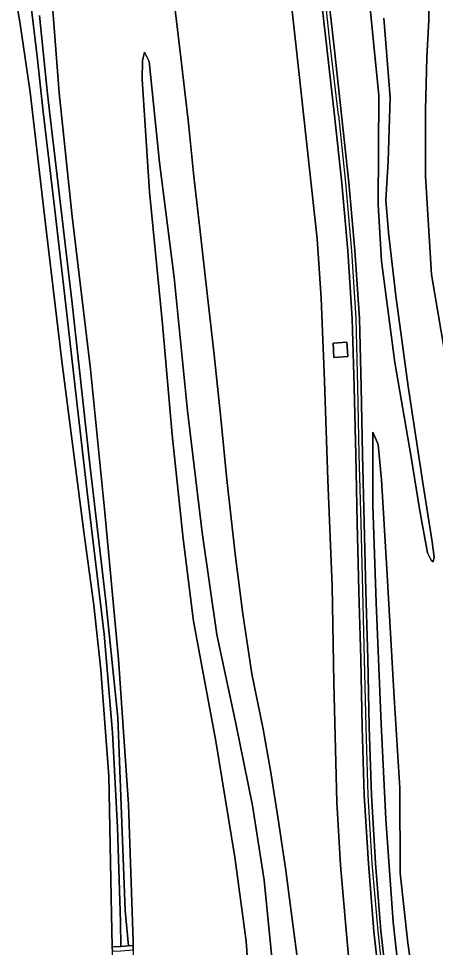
# Model space of a CAD drawing. Extents: x 157648 to 158502, y 379212 to 380938.
# Drawn here: x 158010.4 to 158059.6, y 380718.1 to 380827.8 of the extents above; entities that cross this region are included whole.
import ezdxf

# ---------------------------------------------------------------- set-up
doc = ezdxf.new("R2010")
doc.units = 0
for name, color, linetype in [('IMGEO_Berm_groen', 7, 'Continuous'), ('IMGEO_Geluidsscherm', 7, 'Continuous'), ('IMGEO_Grasland_overig', 7, 'Continuous'), ('IMGEO_Muur', 7, 'Continuous'), ('IMGEO_Oever', 7, 'Continuous'), ('IMGEO_Rijbaan_autoweg', 7, 'Continuous'), ('IMGEO_Stuw', 7, 'Continuous'), ('IMGEO_Terreindeel_gesloten', 7, 'Continuous'), ('IMGEO_Waterloop', 7, 'Continuous')]:
    doc.layers.add(name, color=color, linetype=linetype)

msp = doc.modelspace()

# ---------------------------------------------------------------- linework, layer by layer
at = {"layer": 'IMGEO_Berm_groen'}
for points in [[(158009.88, 380844.39), (158012.17, 380844.09), (158013.25, 380843.38), (158013.84, 380842.64), (158014.14, 380841.08), (158013.8, 380836.96), (158015.15, 380819.04), (158016.72, 380804.42), (158018.85, 380786.42), (158020.57, 380769.47), (158022.17, 380752.18), (158023.37, 380734.99), (158023.89, 380718.89), (158023.89, 380718.35), (158023.92, 380717.83), (158024.13, 380706.17), (158024.1, 380701.61), (158024.45, 380701.26), (158025.38, 380701.43), (158025.61, 380701.35), (158022.77, 380693.64), (158022.55, 380693.72), (158015.46, 380693.46), (158009.61, 380692.98)], [(158041.15, 380842.61), (158043.14, 380824.79), (158045.65, 380801.8), (158046.12, 380794.79), (158046.5, 380784.98), (158046.92, 380773.32), (158047.41, 380760.83), (158047.62, 380749.38), (158047.96, 380735.28), (158048.4, 380727.85), (158049.14, 380719.28), (158049.94, 380710.59)], [(158003.74, 380699.86), (158012.3, 380701.13), (158018.54, 380701.26), (158020.77, 380701.04), (158021.15, 380701.47), (158021.29, 380704.6), (158021.45, 380717.69), (158021.42, 380718.2), (158021.36, 380722.05), (158021.03, 380738.37), (158020.1, 380750.89), (158019.28, 380758.53), (158018.09, 380767.21), (158015.48, 380787.33), (158013.43, 380804.55), (158011.74, 380819.09), (158010.53, 380827.42), (158008.66, 380837.9)], [(158072.44, 380710.8), (158068.13, 380736.5), (158066.61, 380744.35), (158065.12, 380754.87), (158063.15, 380771.93), (158061.06, 380786.45), (158059.17, 380797.6), (158058.45, 380809.19), (158058.45, 380817.03), (158058.62, 380823.2), (158058.85, 380827.66), (158058.83, 380835.19)], [(158046.76, 380832.42), (158047.64, 380824.44), (158048.52, 380816.45), (158049.4, 380808.46), (158050.09, 380800.41), (158050.65, 380792.39), (158050.83, 380784.32), (158051, 380776.34), (158051.2, 380768.3), (158051.39, 380760.24), (158051.62, 380752.21), (158051.79, 380744.16), (158052.05, 380736.1), (158052.55, 380728.09), (158053.18, 380720.09), (158054.06, 380712.1)], [(158043.35, 380716.41), (158042.58, 380722.36), (158041.95, 380727.21), (158041.12, 380732.75), (158040.19, 380738.77), (158039.25, 380743.91), (158037.93, 380750.44), (158036.88, 380757.51), (158036, 380764.23), (158034.97, 380773.39), (158034.27, 380780.6), (158033.46, 380788.1), (158032.65, 380795.32), (158031.8, 380803.01), (158031.06, 380809.14), (158030.44, 380815.45), (158029.54, 380823.22), (158028.51, 380831.82)], [(158053.23, 380712.01), (158052.35, 380720.02), (158051.7, 380728.04), (158051.22, 380736.1), (158050.95, 380744.13), (158050.81, 380752.18), (158050.58, 380760.19), (158050.39, 380768.27), (158050.2, 380776.31), (158050.01, 380784.33), (158049.8, 380792.35), (158049.27, 380800.38), (158048.56, 380808.38), (158047.69, 380816.36), (158046.79, 380824.34), (158045.9, 380832.32)], [(158053.52, 380827.83), (158054.26, 380818.48), (158054.05, 380810.96), (158053.78, 380806.35), (158054.08, 380802.54), (158054.93, 380795.07), (158056.39, 380784.35), (158058.13, 380772.98), (158059.24, 380766.01), (158059.49, 380764.22), (158059.35, 380763.67), (158059.1, 380763.87), (158058.69, 380764.71), (158057.79, 380769.67), (158056.75, 380776.03), (158054.82, 380787.18), (158053.26, 380799.14), (158052.86, 380805.85), (158052.94, 380818.71), (158051.69, 380831.43)], [(158037.93, 380709.24), (158037.27, 380718.86), (158035.93, 380728.77), (158033.67, 380742.49), (158031.02, 380756.65), (158029.82, 380766.37), (158028.53, 380778.66), (158027.37, 380791.7), (158025.84, 380807.35), (158024.96, 380820.61), (158025.02, 380822.83), (158025.26, 380823.83), (158025.79, 380822.74), (158027.02, 380810.81), (158028.74, 380797.23), (158030.31, 380781.5), (158032.07, 380767.13), (158033.79, 380755.06), (158036.02, 380744.58), (158038, 380734.9), (158039.37, 380726.06), (158040.56, 380714.13)], [(158040.56, 380714.13), (158039.37, 380726.06), (158038, 380734.9), (158036.02, 380744.58), (158033.79, 380755.06), (158032.07, 380767.13), (158030.31, 380781.5), (158028.74, 380797.23), (158027.02, 380810.81), (158025.79, 380822.74), (158025.26, 380823.83), (158025.02, 380822.83), (158024.96, 380820.61), (158025.84, 380807.35), (158027.37, 380791.7), (158028.53, 380778.66), (158029.82, 380766.37), (158031.02, 380756.65), (158033.67, 380742.49), (158035.93, 380728.77), (158037.27, 380718.86), (158037.93, 380709.24)], [(158056.07, 380707.97), (158054.62, 380721.12), (158053.75, 380733.27), (158053.21, 380744.54), (158052.61, 380758.84), (158052.22, 380770.31), (158052.21, 380778.97), (158052.84, 380777.52), (158053.25, 380773.35), (158053.88, 380762.79), (158054.73, 380747.64), (158055.4, 380736.92), (158055.47, 380726.91), (158056.36, 380718.66), (158057.6, 380710.01)]]:
    msp.add_lwpolyline(points, dxfattribs=at)
msp.add_lwpolyline([(158049.17, 380789.58), (158049.27, 380787.9), (158047.63, 380787.8), (158047.53, 380789.48)], close=True, dxfattribs=at)
at = {"layer": 'IMGEO_Geluidsscherm'}
for points in [[(158048.15, 380816.4), (158047.21, 380824.37), (158046.35, 380832.48), (158045.46, 380840.33), (158044.6, 380848.31), (158043.63, 380856.16), (158042.71, 380860.94)], [(158048.15, 380816.4), (158048.99, 380808.42), (158049.69, 380800.36), (158050.23, 380792.37), (158050.41, 380784.31), (158050.59, 380776.33), (158050.8, 380768.23), (158050.99, 380760.25), (158051.22, 380752.16), (158051.4, 380744.15), (158051.64, 380736.09), (158052.12, 380728.08), (158052.8, 380720.04), (158053.68, 380712.04), (158054.21, 380704.05), (158054.52, 380696.03), (158054.41, 380687.99), (158053.61, 380679.98), (158052.23, 380672.09), (158050.13, 380664.33), (158047.52, 380656.71), (158044.41, 380649.37), (158040.99, 380642.05)]]:
    msp.add_lwpolyline(points, dxfattribs=at)
at = {"layer": 'IMGEO_Grasland_overig'}
for points in [[(158051.69, 380831.43), (158052.94, 380818.71), (158052.86, 380805.85), (158053.26, 380799.14), (158054.82, 380787.18), (158056.75, 380776.03), (158057.79, 380769.67), (158058.69, 380764.71), (158059.1, 380763.87), (158059.35, 380763.67), (158059.49, 380764.22), (158059.24, 380766.01), (158058.13, 380772.98), (158056.39, 380784.35), (158054.93, 380795.07), (158054.08, 380802.54), (158053.78, 380806.35), (158054.05, 380810.96), (158054.26, 380818.48), (158053.52, 380827.83)], [(158057.6, 380710.01), (158056.36, 380718.66), (158055.47, 380726.91), (158055.4, 380736.92), (158054.73, 380747.64), (158053.88, 380762.79), (158053.25, 380773.35), (158052.84, 380777.52), (158052.21, 380778.97), (158052.22, 380770.31), (158052.61, 380758.84), (158053.21, 380744.54), (158053.75, 380733.27), (158054.62, 380721.12), (158056.07, 380707.97)]]:
    msp.add_lwpolyline(points, dxfattribs=at)
at = {"layer": 'IMGEO_Muur'}
for points in [[(158054.06, 380712.1), (158053.18, 380720.09), (158052.55, 380728.09), (158052.05, 380736.1), (158051.79, 380744.16), (158051.62, 380752.21), (158051.39, 380760.24), (158051.2, 380768.3), (158051, 380776.34), (158050.83, 380784.32), (158050.65, 380792.39), (158050.09, 380800.41), (158049.4, 380808.46), (158048.52, 380816.45), (158047.64, 380824.44), (158046.76, 380832.42)], [(158045.9, 380832.32), (158046.79, 380824.34), (158047.69, 380816.36), (158048.56, 380808.38), (158049.27, 380800.38), (158049.8, 380792.35), (158050.01, 380784.33), (158050.2, 380776.31), (158050.39, 380768.27), (158050.58, 380760.19), (158050.81, 380752.18), (158050.95, 380744.13), (158051.22, 380736.1), (158051.7, 380728.04), (158052.35, 380720.02), (158053.23, 380712.01)]]:
    msp.add_lwpolyline(points, dxfattribs=at)
at = {"layer": 'IMGEO_Oever'}
for points in [[(158008.66, 380837.9), (158010.53, 380827.42), (158011.74, 380819.09), (158013.43, 380804.55), (158015.48, 380787.33), (158018.09, 380767.21), (158019.28, 380758.53), (158020.1, 380750.89), (158021.03, 380738.37), (158021.36, 380722.05), (158021.42, 380718.2), (158022.44, 380718.26), (158022.42, 380721.17), (158022.06, 380732.28), (158021.48, 380743.5), (158020.47, 380755.11), (158018.53, 380771.56), (158017.27, 380782.5), (158015.79, 380795.32), (158014.61, 380805.53), (158013.29, 380816.8), (158012.58, 380823.31), (158011.8, 380829.54)], [(158012.86, 380828.16), (158013.73, 380819.26), (158014.03, 380816.86), (158016.66, 380794.53), (158018.78, 380775.18), (158020.66, 380759.01), (158022.1, 380745.29), (158022.98, 380722.5), (158023.37, 380718.31), (158023.89, 380718.35), (158023.89, 380718.89), (158023.37, 380734.99), (158022.17, 380752.18), (158020.57, 380769.47), (158018.85, 380786.42), (158016.72, 380804.42), (158015.15, 380819.04), (158013.8, 380836.96)], [(158058.83, 380835.19), (158058.85, 380827.66), (158058.62, 380823.2), (158058.45, 380817.03), (158058.45, 380809.19), (158059.17, 380797.6), (158061.06, 380786.45), (158063.15, 380771.93), (158065.12, 380754.87), (158066.61, 380744.35), (158068.13, 380736.5), (158072.44, 380710.8)]]:
    msp.add_lwpolyline(points, dxfattribs=at)
at = {"layer": 'IMGEO_Rijbaan_autoweg'}
for points in [[(158049.94, 380710.59), (158049.14, 380719.28), (158048.4, 380727.85), (158047.96, 380735.28), (158047.62, 380749.38), (158047.41, 380760.83), (158046.92, 380773.32), (158046.5, 380784.98), (158046.12, 380794.79), (158045.65, 380801.8), (158043.14, 380824.79), (158041.15, 380842.61)], [(158028.51, 380831.82), (158029.54, 380823.22), (158030.44, 380815.45), (158031.06, 380809.14), (158031.8, 380803.01), (158032.65, 380795.32), (158033.46, 380788.1), (158034.27, 380780.6), (158034.97, 380773.39), (158036, 380764.23), (158036.88, 380757.51), (158037.93, 380750.44), (158039.25, 380743.91), (158040.19, 380738.77), (158041.12, 380732.75), (158041.95, 380727.21), (158042.58, 380722.36), (158043.35, 380716.41)]]:
    msp.add_lwpolyline(points, dxfattribs=at)
at = {"layer": 'IMGEO_Stuw'}
msp.add_lwpolyline([(158023.92, 380717.83), (158023.89, 380718.35), (158023.37, 380718.31), (158022.44, 380718.26), (158021.42, 380718.2), (158021.45, 380717.69), (158022.45, 380717.75), (158023.45, 380717.81)], close=True, dxfattribs=at)
at = {"layer": 'IMGEO_Terreindeel_gesloten'}
msp.add_lwpolyline([(158049.17, 380789.58), (158047.53, 380789.48), (158047.63, 380787.8), (158049.27, 380787.9)], close=True, dxfattribs=at)
at = {"layer": 'IMGEO_Waterloop'}
msp.add_lwpolyline([(158011.8, 380829.54), (158012.58, 380823.31), (158013.29, 380816.8), (158014.61, 380805.53), (158015.79, 380795.32), (158017.27, 380782.5), (158018.53, 380771.56), (158020.47, 380755.11), (158021.48, 380743.5), (158022.06, 380732.28), (158022.42, 380721.17), (158022.44, 380718.26), (158023.37, 380718.31), (158022.98, 380722.5), (158022.1, 380745.29), (158020.66, 380759.01), (158018.78, 380775.18), (158016.66, 380794.53), (158014.03, 380816.86), (158013.73, 380819.26), (158012.86, 380828.16)], dxfattribs=at)

doc.saveas('drawing.dxf')
